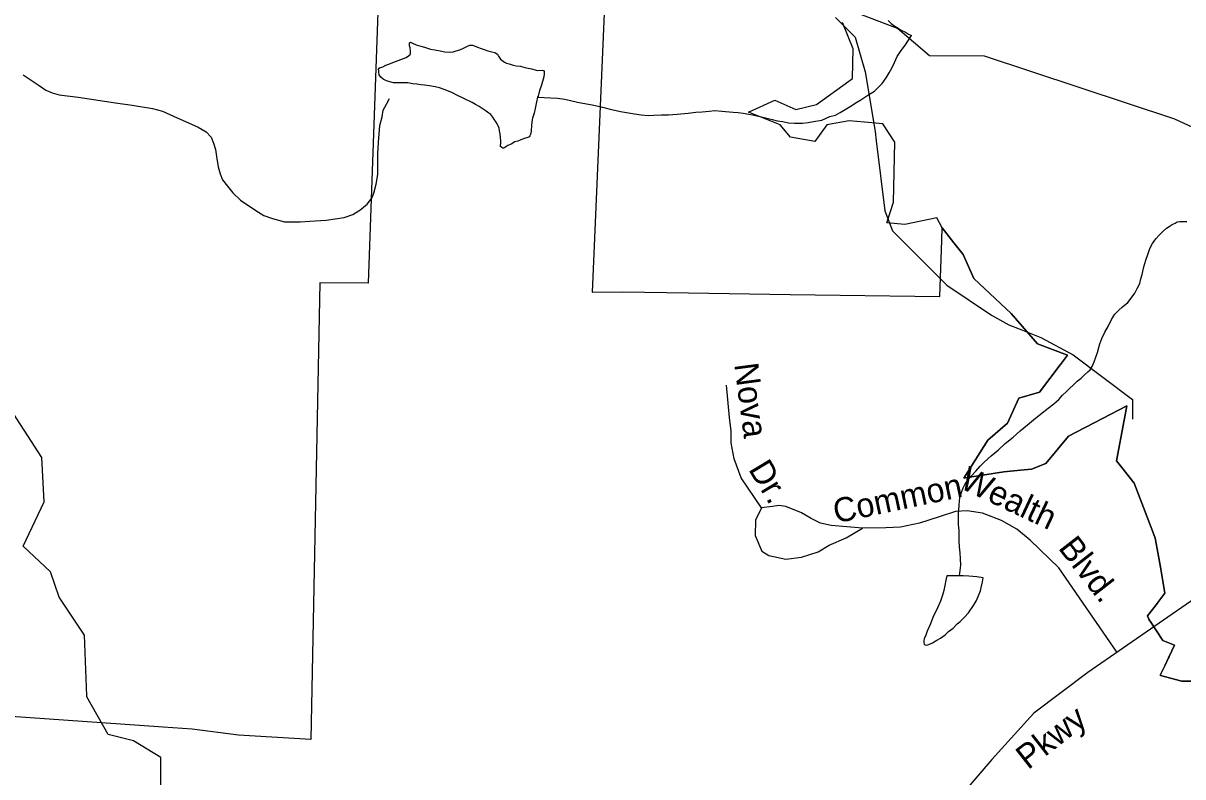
# Model space of a CAD drawing. Extents: x 2001466 to 2224147, y 644118 to 847247.
# Drawn here: x 2052286 to 2056856, y 760311 to 763279 of the extents above; entities that cross this region are included whole.
import ezdxf

# ---------------------------------------------------------------- set-up
doc = ezdxf.new("R2010")
doc.units = 0
for name, color, linetype in [('Exist Boundary Political City Limit New', 7, 'Continuous'), ('Exist Boundary Political City Limit New Hole', 7, 'Continuous'), ('Exist Hydrographic Creek Single Shore', 7, 'Continuous'), ('Exist Hydrographic Misc Water Feature', 7, 'Continuous'), ('Exist Road Non-System Type 51', 7, 'Continuous'), ('Exist Road Non-System Type 51 Label', 7, 'Continuous'), ('Exist Road Secondary Type 51 Attributed', 7, 'Continuous'), ('Exist Road Secondary Type 51 Label', 7, 'Continuous'), ('Map Preparation Boundary City Limit Buffer Line', 7, 'Continuous')]:
    doc.layers.add(name, color=color, linetype=linetype)

msp = doc.modelspace()

# ---------------------------------------------------------------- linework, layer by layer
at = {"layer": 'Exist Boundary Political City Limit New'}
for points in [[(2055906.9, 762473.5), (2055886.9, 762512.1), (2055760.4, 762486.4), (2055689.8, 762492.4), (2055715.8, 762574.7), (2055721.1, 762810.8), (2055673.8, 762882.8), (2055601.1, 762888.9), (2055541.4, 762894.1), (2055453, 762879.3), (2055405.9, 762812.6), (2055309.9, 762830.1), (2055268.9, 762878.3), (2055144.5, 762928.8), (2055247.9, 762975.7), (2055330.5, 762938.9), (2055412.6, 762958.7), (2055540.1, 763050.6), (2055554.4, 763060.9), (2055556.9, 763178.5), (2055514, 763281.6)], [(2056928, 760687), (2056852, 760687.2), (2056767.6, 760710.2), (2056766.4, 760710.6), (2056781.8, 760742.6), (2056784.5, 760748.3), (2056799.1, 760778.8), (2056801.4, 760783.5), (2056801.6, 760784.1), (2056823.4, 760829.4), (2056776.6, 760848.1), (2056726.5, 760924.2), (2056725.8, 760925.4), (2056721.6, 760931.8), (2056716.6, 760944.3), (2056755.8, 760995.1), (2056757, 760996.8), (2056785.4, 761033.7), (2056767.1, 761136.2), (2056754.4, 761208.3), (2056746.9, 761250.4), (2056737.4, 761275.2), (2056663.9, 761467.1), (2056615.4, 761528.6), (2056594.1, 761555.6), (2056624.6, 761715.1), (2056626, 761722.1), (2056635.5, 761772), (2056539.6, 761722.1), (2056405.5, 761652.3), (2056316.1, 761544.9), (2056259.6, 761522.4), (2056215.6, 761518.2), (2056150, 761511.9), (2056007.6, 761490), (2056005.6, 761489.7), (2055992.1, 761487.6), (2056086.8, 761636.6), (2056164.9, 761703.4), (2056209.6, 761801.9), (2056290.6, 761826), (2056372.6, 761934.1), (2056373.2, 761934.9), (2056401.4, 761971.9), (2056282.6, 762015.8), (2056179.8, 762135.8), (2056032.4, 762273.6), (2055989.6, 762368.5), (2055953.5, 762414.4), (2055906.9, 762473.5)]]:
    msp.add_lwpolyline(points, dxfattribs=at)
at = {"layer": 'Exist Boundary Political City Limit New Hole'}
msp.add_lwpolyline([(2051585.4, 763945.8), (2052386.8, 763850.4), (2052933.1, 763759.1), (2053123.6, 763727.4), (2053697.9, 763714.3), (2053682.6, 763285.3), (2053645.2, 762255.6), (2053454.4, 762256), (2053419.2, 760457.4), (2053134.8, 760475.4), (2052952.6, 760498.4), (2052838, 760506.3), (2051993.8, 760565.5), (2051957.8, 760770.2)], dxfattribs=at)
at = {"layer": 'Exist Hydrographic Creek Single Shore'}
msp.add_lwpolyline([(2057432.9, 762445.4), (2057316.1, 762493.7), (2056966, 762835.6), (2056823.9, 762900.8), (2056074.1, 763149.1), (2055857.1, 763150.2), (2055732, 763257.8), (2055256.1, 763441.4), (2055198.1, 763508.3), (2055206.1, 763590.1), (2055281.1, 763641)], dxfattribs=at)
at = {"layer": 'Exist Hydrographic Misc Water Feature'}
for points in [[(2055694.7, 763290), (2055706.4, 763278), (2055720.3, 763267.8), (2055730.4, 763261.8), (2055746.2, 763252.1), (2055762.4, 763244), (2055774.5, 763236), (2055786.4, 763230.2)], [(2052537, 760630.2), (2052528.1, 760869.2), (2052428, 761018.9), (2052394, 761118), (2052286.1, 761218.6), (2052369, 761394.1), (2052360.2, 761568.2), (2052235.1, 761761.1), (2052159, 762051.3), (2051517, 762707.5), (2051308, 762859.5), (2050157.1, 763247.2), (2050050.7, 763268)], [(2054313.3, 762987.5), (2054309.4, 762969.4), (2054303.2, 762943.2), (2054299.5, 762925.5), (2054293.6, 762905.3), (2054291.3, 762899.6), (2054289.3, 762877.6), (2054287.4, 762853.5), (2054285.4, 762841.2), (2054283.1, 762835.5), (2054279.6, 762831.6), (2054275.3, 762829.4), (2054261.6, 762825.4), (2054247.2, 762819.4), (2054235.1, 762815.2), (2054223.5, 762811.3), (2054209.3, 762803.3), (2054195.6, 762797.2), (2054183.7, 762789.3), (2054179.6, 762787.1), (2054175.7, 762787.3), (2054171.8, 762789.1), (2054167.3, 762793), (2054167.5, 762799.1), (2054167.7, 762805.1), (2054167.7, 762815.3), (2054167.3, 762829.1), (2054165.4, 762843.2), (2054163.2, 762855.3), (2054161.5, 762865.3), (2054157.6, 762875.2), (2054153.3, 762883.2), (2054147.4, 762893), (2054143.3, 762898.9), (2054137.3, 762909.1), (2054129.3, 762919.3), (2054121.3, 762924.9), (2054111.1, 762933), (2054095.3, 762943.1), (2054083.2, 762951), (2054069.1, 762958.8), (2054055.1, 762967), (2054022.9, 762982.9), (2053996.9, 762994.9), (2053975.1, 763006.7), (2053945.2, 763018.6), (2053927.2, 763024.6), (2053909.1, 763028.5), (2053887.2, 763032.7), (2053867.1, 763034.5), (2053852.9, 763036.6), (2053837.1, 763038.6), (2053820.9, 763040.7), (2053801.3, 763044.5), (2053779.1, 763044.2), (2053761.3, 763044.5), (2053745.1, 763044.5), (2053731.3, 763048.2), (2053717.2, 763052.4), (2053704.9, 763058.3), (2053695.2, 763066.3), (2053689.1, 763076.1), (2053687, 763086.2), (2053687.2, 763092.2), (2053686.8, 763098.4), (2053689.3, 763102), (2053693, 763104.3), (2053703, 763108), (2053715.1, 763114.3), (2053727.2, 763118.2), (2053743, 763124.3), (2053774.8, 763136.5), (2053794.9, 763144.4), (2053804.9, 763150.6), (2053810.9, 763156.6), (2053812.9, 763160.4), (2053812.9, 763168.5), (2053811.1, 763182.5), (2053809, 763190.6), (2053809, 763198.3), (2053808.8, 763202.4), (2053812.5, 763204.6), (2053820.7, 763200.5), (2053834.7, 763194.4), (2053852.7, 763188.4), (2053867.1, 763184.6), (2053878.8, 763180.4), (2053890.9, 763176.5), (2053908.7, 763174.6), (2053929, 763170.7), (2053947, 763166.8), (2053964.9, 763164.5), (2053980.9, 763166.9), (2053992.8, 763170.8), (2054006.5, 763174.8), (2054020.7, 763180.8), (2054036.9, 763188.8), (2054046.5, 763193.1), (2054050.8, 763192.8), (2054056.8, 763192.7)], [(2054056.8, 763192.7), (2054066.6, 763188.8), (2054076.6, 763184.9), (2054091, 763179), (2054103.1, 763175.2), (2054116.8, 763171), (2054132.8, 763167), (2054144.9, 763163.2), (2054148.6, 763160.9), (2054155, 763157.2), (2054159.1, 763149.3), (2054166.9, 763137.1), (2054176.9, 763129.1), (2054182.7, 763125.4), (2054191.1, 763121.3), (2054200.9, 763119.4), (2054216.9, 763113.3), (2054228.8, 763111.1), (2054245.2, 763109.4), (2054262.6, 763105.1), (2054288.9, 763099.5), (2054313.1, 763093.4), (2054330.9, 763093.6), (2054336.9, 763093.5), (2054339.1, 763089.5), (2054338.7, 763079.4), (2054337.1, 763067.4), (2054333, 763049.4), (2054326.8, 763031.3), (2054320.9, 763013.5), (2054315.1, 762991.3), (2054313.3, 762987.5)], [(2054313.3, 762987.5), (2054391.2, 762983.4), (2054421.1, 762979.7), (2054471, 762967.6), (2054535.3, 762955.9), (2054569.2, 762947.9), (2054598.9, 762940.1), (2054639.3, 762932), (2054663.3, 762928), (2054695.1, 762922.3), (2054721.1, 762918.4), (2054749.2, 762916.1), (2054770.9, 762916.5), (2054801.1, 762918.4), (2054829, 762918.2), (2054863, 762920.4), (2054907.1, 762924.6), (2054937, 762928.6), (2054961.2, 762930.6), (2054989.1, 762932.5), (2055011.3, 762934.8), (2055039.4, 762932.6), (2055083.2, 762928.7), (2055102.9, 762927), (2055123, 762925.1), (2055145.4, 762920.9), (2055167.1, 762916.8), (2055195, 762911), (2055217.1, 762905.2), (2055237.2, 762899.3), (2055256.9, 762895.1), (2055278.9, 762891.4), (2055301.2, 762887.2), (2055325, 762885.2), (2055357.4, 762885.2), (2055378.9, 762887.6), (2055400.9, 762891.5), (2055433.1, 762897.6), (2055465, 762911.4), (2055486.8, 762917.4), (2055505, 762927.6), (2055544.8, 762951.6), (2055570.9, 762967.6), (2055587.1, 762977.7), (2055602.6, 762987.9), (2055615.1, 762995.7), (2055641.2, 763011.7), (2055657, 763027.9), (2055670.7, 763042.1), (2055686.7, 763064), (2055698.6, 763084.1), (2055708.9, 763102), (2055718.9, 763124), (2055730.6, 763147.8), (2055746.4, 763172.2), (2055762.4, 763194.1), (2055772.4, 763208), (2055786.4, 763230.2)], [(2055976.2, 761102.9), (2055978.3, 761122.9), (2055980.3, 761144.9), (2055979.9, 761168.9), (2055978.1, 761192.7), (2055976, 761216.9), (2055973.8, 761238.7), (2055974, 761260.6), (2055974, 761280.9), (2055972.1, 761304.8), (2055971.9, 761326.7), (2055971.9, 761350.6), (2055973.8, 761378.7), (2055975.8, 761398.7), (2055978.1, 761414.6), (2055983.6, 761430.8), (2055989.8, 761448.9), (2055997.4, 761464.8), (2056009.5, 761480.8), (2056021.6, 761494.8), (2056039.8, 761514.7), (2056057.6, 761534.8), (2056071.8, 761548.8), (2056087.8, 761563), (2056101.1, 761574.8), (2056129.4, 761598.9), (2056155.5, 761623), (2056187, 761649), (2056215.3, 761673.1), (2056243.2, 761697.3), (2056267.2, 761717.2), (2056295.3, 761739.3), (2056325, 761763.2), (2056347, 761779.3), (2056366.9, 761797.4), (2056381, 761813.5), (2056396.6, 761827.3), (2056410.7, 761841.4), (2056423.1, 761853.4), (2056438.8, 761869.6), (2056454.8, 761881.4), (2056468.8, 761893.5), (2056481.1, 761905.4), (2056490.9, 761913.7), (2056498.7, 761927.5), (2056506.9, 761945.7), (2056512.9, 761963.5), (2056518.8, 761981.6), (2056524.8, 762001.8), (2056528.2, 762015.9), (2056536.7, 762037.8), (2056548.7, 762061.9), (2056562.5, 762087.8), (2056574.6, 762112), (2056588.3, 762133.7), (2056602.1, 762147.9), (2056618.1, 762161.7), (2056638.6, 762179.7), (2056652.3, 762195.9), (2056666.2, 762216.1), (2056676.1, 762234.1), (2056686.1, 762254), (2056690, 762272.1), (2056696, 762289.8), (2056702.1, 762319.7), (2056709.9, 762346.1), (2056717.9, 762368.1), (2056725.7, 762392), (2056735.8, 762412), (2056749.9, 762430.1), (2056764.1, 762446.2), (2056777.8, 762460), (2056791.7, 762472.1), (2056801.8, 762478.3), (2056813.7, 762486.2), (2056825.8, 762492.1), (2056833.6, 762496.2), (2056843.8, 762498.3), (2056853.5, 762498.4), (2056871.7, 762498.1)], [(2055976.2, 761102.9), (2055964.4, 761102.7), (2055960, 761102.9), (2055946.5, 761102.5), (2055934.6, 761102.7), (2055926.4, 761102.7), (2055922.1, 761084.7), (2055918.4, 761064.6), (2055914.3, 761044.6), (2055908.8, 761026.7), (2055900.4, 761002.8), (2055888.5, 760976.7), (2055870.6, 760938.8), (2055860.8, 760912.7), (2055855.1, 760898.6), (2055848.9, 760884.5), (2055842.8, 760868.4), (2055836.6, 760854.7), (2055835, 760846.5), (2055835, 760838.7), (2055836.8, 760832.8), (2055840.7, 760830.5), (2055846.9, 760828.8), (2055854.6, 760832.5), (2055868.8, 760838.5), (2055886.6, 760848.7), (2055900.8, 760856.7), (2055918.8, 760870.6), (2055932.8, 760882.7), (2055950.8, 760896.6), (2055966.6, 760912.9), (2055978.5, 760922.9), (2055994.9, 760939.1), (2056010.5, 760956.9), (2056030.6, 760985.1), (2056042.3, 761004.8), (2056052.3, 761026.9), (2056058.5, 761043), (2056062.4, 761061.1), (2056066.7, 761079.1), (2056068.3, 761095), (2056044.5, 761099), (2056012.5, 761101), (2055990.2, 761102.8), (2055976.2, 761102.9)], [(2054718.4, 757530.5), (2054442, 757749.2), (2054184.1, 757829.9), (2053942.1, 758054.6), (2053941.1, 758172.8), (2054016.2, 758296), (2054024.1, 758338.4), (2053866.1, 758479.5), (2053824, 758572.2), (2053874.1, 758764.8), (2053840, 758831.1), (2053932.1, 758996.5), (2053606, 759354.3), (2053572, 759538.7), (2053472.1, 759629.3), (2053155.1, 759819.5), (2053047.1, 759854.6), (2052938, 760135.7), (2052829.1, 760236.3), (2052829.1, 760387.3), (2052721, 760451.8), (2052621, 760476.8), (2052537.1, 760626.2), (2052537, 760630.2)]]:
    msp.add_lwpolyline(points, dxfattribs=at)
at = {"layer": 'Exist Road Non-System Type 51'}
for p, q in [((2055486.5, 763302), (2055564.6, 763223.9)), ((2055735, 762437.9), (2055754.6, 762418.2))]:
    msp.add_line(p, q, dxfattribs=at)
for points in [[(2055564.6, 763223.9), (2055603.6, 763087.1), (2055642.7, 762852.6), (2055647.3, 762815.3)], [(2052286, 763075.7), (2052349.1, 763034.4), (2052374.8, 763015.9), (2052400.5, 763005.3), (2052428.4, 762996.8), (2052502.2, 762987.3), (2052649.7, 762966.2), (2052715.6, 762956.9), (2052795.3, 762943.3), (2052835.1, 762932.4), (2052878.7, 762913.6), (2052975.8, 762869.6), (2053007.4, 762850.9), (2053027, 762830.5), (2053036.5, 762806.3), (2053044, 762782.2), (2053047.4, 762754.1), (2053054.6, 762713.9), (2053062, 762685.8), (2053071.5, 762661.6), (2053091, 762637.2), (2053112.5, 762610.8), (2053141.9, 762582.2), (2053203.1, 762540.9), (2053234.7, 762522.3), (2053268.4, 762509.6), (2053316.2, 762496.6), (2053378.2, 762497.3), (2053415.7, 762499.5)], [(2053415.7, 762499.5), (2053480.3, 762503.2), (2053550.5, 762513.8), (2053584.8, 762525.1), (2053613.1, 762542.5), (2053641.6, 762565.9), (2053660.1, 762589.6), (2053668.5, 762609.4), (2053677.2, 762645.2), (2053684, 762683.1), (2053683.7, 762765.1), (2053686.6, 762809), (2053692, 762876.9), (2053700.7, 762910.7), (2053705.2, 762936.7), (2053717.7, 762960.4), (2053730.1, 762982.1)], [(2055647.3, 762815.3), (2055681.7, 762540), (2055711, 762461.9), (2055735, 762437.9)], [(2055754.6, 762418.2), (2055779.3, 762393.5), (2055925.8, 762246.9), (2056101.5, 762129.7), (2056169.8, 762090.6), (2056211.1, 762074.7)], [(2056211.1, 762074.7), (2056296.7, 762041.8), (2056423.6, 761973.4), (2056657.9, 761797.6), (2056657.9, 761719.4)], [(2055195.3, 761370.3), (2055115.4, 761488.5), (2055088.1, 761563), (2055075.4, 761626.7), (2055075.4, 761672.1), (2055069.9, 761726.7), (2055057.2, 761854)], [(2055195.3, 761370.3), (2055171.7, 761321.2), (2055169.9, 761261.2), (2055197.2, 761199.3), (2055224.4, 761183), (2055291.6, 761168.4), (2055353.4, 761175.7), (2055418.9, 761197.5), (2055462.5, 761223), (2055529.7, 761252.1), (2055593.3, 761290.3)], [(2055593.3, 761290.3), (2055469.7, 761301.2), (2055427.9, 761310.3), (2055391.6, 761328.4), (2055353.4, 761350.3), (2055291.6, 761375.7), (2055264.4, 761379.4), (2055238.9, 761375.7), (2055195.3, 761370.3)], [(2056596.5, 760800.9), (2056367.3, 761134.4), (2056254, 761242.9), (2056201, 761286.3), (2056140.8, 761320.1), (2056066.1, 761349), (2056005.8, 761358.7), (2055960.1, 761356.3), (2055895, 761334.6), (2055817.9, 761310.4), (2055743.2, 761293.6), (2055685.4, 761291.2), (2055593.3, 761290.3)]]:
    msp.add_lwpolyline(points, dxfattribs=at)
at = {"layer": 'Exist Road Secondary Type 51 Attributed'}
msp.add_lwpolyline([(2059492.5, 763980.3), (2059346.3, 763658.2), (2059135.5, 763193.5), (2058924.6, 762720.1), (2058800.7, 762480.1), (2058641.4, 762244.2), (2058531.9, 762112.1), (2058374.2, 761983.3), (2057854.4, 761638.6), (2057315.2, 761283.5), (2056903.2, 761012.9), (2056481.6, 760721.4), (2056269.1, 760562), (2056103.4, 760379.2), (2055984.3, 760240.7), (2055858.8, 760031.4), (2055702.6, 759646.5), (2055506.3, 759175.4), (2055313.2, 758792.1), (2055007.4, 758203.5)], dxfattribs=at)
at = {"layer": 'Map Preparation Boundary City Limit Buffer Line'}
for points in [[(2051585.4, 763945.8), (2052386.8, 763850.4), (2052933.1, 763759.1), (2053123.6, 763727.4), (2053697.9, 763714.3), (2053682.6, 763285.3), (2053645.2, 762255.6), (2053454.4, 762256), (2053419.2, 760457.4), (2053134.8, 760475.4), (2052952.6, 760498.4), (2052838, 760506.3), (2051993.8, 760565.5), (2051957.8, 760770.2)], [(2055014.1, 763666.1), (2055000, 763664), (2054967.5, 763665.7), (2054591.6, 763685.2), (2054527.9, 762219.6), (2054647.4, 762220.7), (2054907.4, 762216.9), (2055309, 762211.2), (2055898.6, 762202.8), (2055905.4, 762424.1), (2055906.9, 762473.5)], [(2055906.9, 762473.5), (2055886.9, 762512.1), (2055760.4, 762486.4), (2055689.8, 762492.4), (2055715.8, 762574.7), (2055721.1, 762810.8), (2055673.8, 762882.8), (2055601.1, 762888.9), (2055541.4, 762894.1), (2055453, 762879.3), (2055405.9, 762812.6), (2055309.9, 762830.1), (2055268.9, 762878.3), (2055144.5, 762928.8), (2055247.9, 762975.7), (2055330.5, 762938.9), (2055412.6, 762958.7), (2055540.1, 763050.6), (2055554.4, 763060.9), (2055556.9, 763178.5), (2055514, 763281.6)], [(2056928, 760687), (2056852, 760687.2), (2056767.6, 760710.2), (2056766.4, 760710.6), (2056781.8, 760742.6), (2056784.5, 760748.3), (2056799.1, 760778.8), (2056801.4, 760783.5), (2056801.6, 760784.1), (2056823.4, 760829.4), (2056776.6, 760848.1), (2056726.5, 760924.2), (2056725.8, 760925.4), (2056721.6, 760931.8), (2056716.6, 760944.3), (2056755.8, 760995.1), (2056757, 760996.8), (2056785.4, 761033.7), (2056767.1, 761136.2), (2056754.4, 761208.3), (2056746.9, 761250.4), (2056737.4, 761275.2), (2056663.9, 761467.1), (2056615.4, 761528.6), (2056594.1, 761555.6), (2056624.6, 761715.1), (2056626, 761722.1), (2056635.5, 761772), (2056539.6, 761722.1), (2056405.5, 761652.3), (2056316.1, 761544.9), (2056259.6, 761522.4), (2056215.6, 761518.2), (2056150, 761511.9), (2056007.6, 761490), (2056005.6, 761489.7), (2055992.1, 761487.6), (2056086.8, 761636.6), (2056164.9, 761703.4), (2056209.6, 761801.9), (2056290.6, 761826), (2056372.6, 761934.1), (2056373.2, 761934.9), (2056401.4, 761971.9), (2056282.6, 762015.8), (2056179.8, 762135.8), (2056032.4, 762273.6), (2055989.6, 762368.5), (2055953.5, 762414.4), (2055906.9, 762473.5)], [(2055906.9, 762473.5), (2055953.5, 762414.4), (2055989.6, 762368.5), (2056032.4, 762273.6), (2056179.8, 762135.8), (2056282.6, 762015.8), (2056401.4, 761971.9), (2056373.2, 761934.9), (2056372.6, 761934.1), (2056290.6, 761826), (2056209.6, 761801.9), (2056164.9, 761703.4), (2056086.8, 761636.6), (2055992.1, 761487.6), (2056005.6, 761489.7), (2056007.6, 761490), (2056150, 761511.9), (2056215.6, 761518.2), (2056259.6, 761522.4), (2056316.1, 761544.9), (2056405.5, 761652.3), (2056539.6, 761722.1), (2056635.5, 761772), (2056626, 761722.1), (2056624.6, 761715.1), (2056594.1, 761555.6), (2056615.4, 761528.6), (2056663.9, 761467.1), (2056737.4, 761275.2), (2056746.9, 761250.4), (2056754.4, 761208.3), (2056767.1, 761136.2), (2056785.4, 761033.7), (2056757, 760996.8), (2056755.8, 760995.1), (2056716.6, 760944.3), (2056721.6, 760931.8), (2056725.8, 760925.4), (2056726.5, 760924.2), (2056776.6, 760848.1), (2056823.4, 760829.4), (2056801.6, 760784.1), (2056801.4, 760783.5), (2056799.1, 760778.8), (2056784.5, 760748.3), (2056781.8, 760742.6), (2056766.4, 760710.6), (2056767.6, 760710.2), (2056852, 760687.2), (2056928, 760687)]]:
    msp.add_lwpolyline(points, dxfattribs=at)

# ---------------------------------------------------------------- texts
at = {"layer": 'Exist Road Non-System Type 51 Label'}
for s, rotation, p in [('Nova', 277.5514, (2055087.7, 761935.6)), ('Dr.', 301.1699, (2055141.8, 761522.2)), ('Wealth', 334.7714, (2055971.6, 761450.3)), ('Common', 11.8656, (2055488.6, 761308.8)), ('Blvd.', 307.8768, (2056361.9, 761211.6))]:
    msp.add_text(s, height=95, rotation=rotation, dxfattribs=at).set_placement(p)
at = {"layer": 'Exist Road Secondary Type 51 Label'}
msp.add_text('Pkwy', height=95, rotation=38.085, dxfattribs=at).set_placement((2056245.9, 760336.1))

doc.saveas('drawing.dxf')
